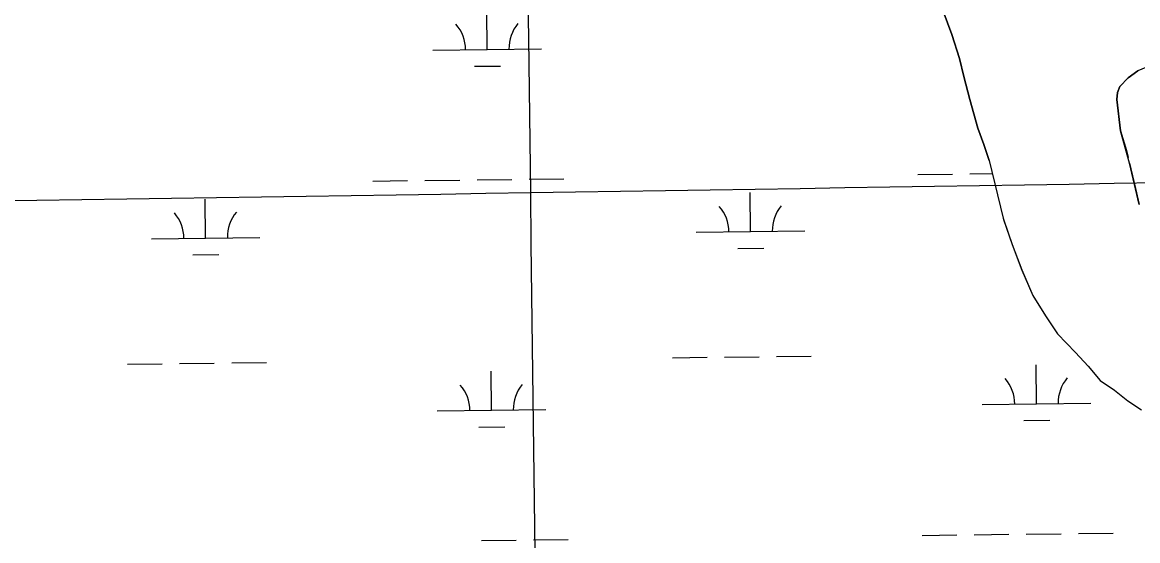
# Model space of a CAD drawing. Extents: x 3694830 to 3732949, y 415201 to 440970.
# Drawn here: x 3724906 to 3725933, y 432730 to 433208 of the extents above; entities that cross this region are included whole.
import ezdxf

# ---------------------------------------------------------------- set-up
doc = ezdxf.new("R2010")
doc.units = 0
for name, color, linetype in [('V-GRID-MAJR', 7, 'Continuous'), ('V-TOPO-SHOR', 7, 'Continuous'), ('V-WETL-SWMP', 7, 'Continuous')]:
    doc.layers.add(name, color=color, linetype=linetype)

msp = doc.modelspace()

# ---------------------------------------------------------------- linework, layer by layer
at = {"layer": 'V-GRID-MAJR'}
for points in [[(3725521.948, 420931.967), (3725447.9250000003, 426990.407), (3725373.878, 433050.776), (3725299.8310000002, 439111.152), (3725299.808, 439113.075)], [(3698914.333, 432737.11), (3704206.2600000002, 432798.304), (3709498.1780000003, 432860.268), (3714790.0870000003, 432923.001), (3720081.987, 432986.504), (3725373.878, 433050.776), (3730665.759, 433115.819), (3730665.7600000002, 433115.819)]]:
    msp.add_spline(points, degree=3, dxfattribs=at)
at = {"layer": 'V-TOPO-SHOR'}
for p, q in [((3725796.071, 433080.462), (3725809.024, 433027.194)), ((3725809.024, 433027.194), (3725809.336, 433026.27400000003)), ((3725809.336, 433026.27400000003), (3725809.3710000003, 433026.172)), ((3725809.3540000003, 433026.223), (3725809.3710000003, 433026.172)), ((3725809.3710000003, 433026.172), (3725809.473, 433025.871))]:
    msp.add_line(p, q, dxfattribs=at)
for points in [[(3725796.071, 433080.462), (3725791.281, 433094.995), (3725785.8000000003, 433110.222), (3725778.286, 433136.514), (3725772.828, 433157.961), (3725768.736, 433174.564), (3725761.9, 433196.707), (3725753.6750000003, 433218.164)], [(3726065.668, 433084.39400000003), (3726067.791, 433099.59500000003), (3726065.076, 433114.119), (3726061.662, 433126.57300000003), (3726054.098, 433138.351), (3726047.899, 433145.283), (3726040.315, 433150.838), (3726025.828, 433159.181), (3726015.469, 433162.673), (3726002.3540000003, 433167.555), (3725987.8540000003, 433172.444), (3725973.342, 433173.876), (3725956.054, 433171.858), (3725947.75, 433169.12200000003), (3725933.213, 433162.95), (3725924.2060000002, 433156.75800000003), (3725916.575, 433148.491), (3725914.4820000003, 433142.967), (3725913.769, 433136.749), (3725917.128, 433107.705), (3725922.598, 433089.713), (3725924.117207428, 433083.1591190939)], [(3725796.071, 433080.462), (3725809.024, 433027.194), (3725809.3540000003, 433026.223)], [(3725925.324, 433077.95300000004), (3725930.776, 433054.43200000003), (3725934.182, 433039.906)], [(3725809.3710000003, 433026.172), (3725817.239, 433002.972), (3725826.144, 432979.441), (3725836.435, 432955.903), (3725848.123, 432937.201), (3725859.127, 432920.575), (3725875.656, 432903.23600000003), (3725887.367, 432890.756), (3725898.383, 432877.583), (3725911.486, 432868.554), (3725923.895, 432858.836), (3725936.31, 432850.498)], [(3725809.473, 433025.871), (3725817.239, 433002.972), (3725826.144, 432979.441), (3725836.435, 432955.903), (3725848.123, 432937.201), (3725859.127, 432920.575), (3725875.656, 432903.23600000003), (3725887.367, 432890.756), (3725898.383, 432877.583), (3725911.486, 432868.554), (3725923.895, 432858.836), (3725936.31, 432850.498)]]:
    msp.add_lwpolyline(points, dxfattribs=at)
at = {"layer": 'V-WETL-SWMP'}
for p, q in [((3725333.902570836, 433182.7969129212), (3725333.47321902, 433218.7943524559)), ((3725753.675517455, 433218.1629232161), (3725761.8985167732, 433196.7069231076)), ((3725761.8985167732, 433196.7069231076), (3725768.736516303, 433174.56392303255)), ((3725283.9061305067, 433182.20059204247), (3725383.899011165, 433183.3932337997)), ((3725322.087462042, 433167.2238934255), (3725346.0857533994, 433167.5101274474)), ((3725768.736516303, 433174.56392303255), (3725772.827516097, 433157.95992299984)), ((3725772.8275160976, 433157.95992299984), (3725778.2855158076, 433136.51392295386)), ((3725778.2855158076, 433136.51392295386), (3725785.800515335, 433110.22092287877)), ((3725785.800515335, 433110.22092287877), (3725791.279514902, 433094.9949228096)), ((3725791.279514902, 433094.9949228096), (3725796.0695145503, 433080.4629227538)), ((3725796.0695145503, 433080.4629227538), (3725809.023513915, 433027.193922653)), ((3725324.491362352, 433062.6051227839), (3725356.4890841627, 433062.9867681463)), ((3725372.4879450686, 433063.1775908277), (3725404.485666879, 433063.5592361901)), ((3725730.3704643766, 433067.44615108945), (3725762.3681861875, 433067.82779645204)), ((3725778.3670470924, 433068.018619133), (3725799.0357812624, 433068.26514063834)), ((3725228.4981969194, 433061.46018669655), (3725260.4959187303, 433061.84183205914)), ((3725276.4947796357, 433062.0326547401), (3725308.492501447, 433062.41430010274)), ((3725074.522374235, 433008.8780669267), (3725074.09302242, 433044.87550646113)), ((3725576.3946416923, 433014.86403131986), (3725575.965289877, 433050.8614708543)), ((3725809.023513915, 433027.193922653), (3725809.335513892, 433026.2749226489)), ((3725809.335513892, 433026.2749226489), (3725809.472513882, 433025.86992264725)), ((3725809.472513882, 433025.86992264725), (3725817.2375132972, 433002.97292255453)), ((3725526.3982013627, 433014.2677104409), (3725626.391082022, 433015.4603521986)), ((3725024.5259339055, 433008.2817460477), (3725124.5188145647, 433009.47438780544)), ((3725817.2375132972, 433002.97292255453), (3725826.1435125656, 432979.4399224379)), ((3725062.707265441, 432993.30504743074), (3725086.705556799, 432993.5912814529)), ((3725564.579532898, 432999.2910118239), (3725588.577824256, 432999.57724584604)), ((3725826.1435125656, 432979.4399224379), (3725836.433511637, 432955.9029222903)), ((3725836.433511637, 432955.9029222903), (3725848.121510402, 432937.2009220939)), ((3725848.121510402, 432937.2009220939), (3725859.125509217, 432920.5739219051)), ((3725859.125509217, 432920.5739219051), (3725875.6565072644, 432903.23692159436)), ((3725504.3685606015, 432898.5647468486), (3725536.366282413, 432898.9463922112)), ((3725552.3651433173, 432899.13721489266), (3725584.3628651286, 432899.5188602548)), ((3725600.361726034, 432899.7096829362), (3725632.359447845, 432900.09132829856)), ((3725875.6565072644, 432903.23692159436), (3725887.3655058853, 432890.754921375)), ((3725002.4962931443, 432892.5787824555), (3725034.4940149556, 432892.96042781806)), ((3725050.49287586, 432893.1512504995), (3725082.4905976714, 432893.53289586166)), ((3725098.489458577, 432893.7237185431), (3725130.4871803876, 432894.10536390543)), ((3725839.7424664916, 432856.13153850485), (3725839.3131146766, 432892.1289780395)), ((3725887.3655058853, 432890.754921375), (3725898.38150462, 432877.5839211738)), ((3725337.870199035, 432850.14557411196), (3725337.4408472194, 432886.1430136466)), ((3725898.38150462, 432877.5839211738), (3725911.484502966, 432868.5539209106)), ((3725911.484502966, 432868.5539209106), (3725923.894501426, 432858.83492066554)), ((3725923.894501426, 432858.83492066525), (3725936.308499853, 432850.4979204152)), ((3725287.873758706, 432849.5492532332), (3725387.8666393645, 432850.74189499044)), ((3725789.7460261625, 432855.5352176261), (3725889.7389068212, 432856.72785938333)), ((3725827.9273576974, 432840.5585190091), (3725851.9256490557, 432840.84475303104)), ((3725326.0550902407, 432834.5725546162), (3725350.0533815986, 432834.85878863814)), ((3725734.338092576, 432734.79481228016), (3725766.3358143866, 432735.1764576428)), ((3725782.334675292, 432735.36728032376), (3725814.3323971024, 432735.74892568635)), ((3725830.3312580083, 432735.9397483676), (3725862.328979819, 432736.32139372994)), ((3725878.327840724, 432736.51221641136), (3725910.3255625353, 432736.8938617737)), ((3725328.458990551, 432729.95378397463), (3725360.456712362, 432730.33542933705)), ((3725376.455573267, 432730.52625201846), (3725408.453295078, 432730.9078973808))]:
    msp.add_line(p, q, dxfattribs=at)
msp.add_lwpolyline([(3725934.182, 433039.906), (3725925.324, 433077.954), (3725917.129, 433107.705), (3725913.77, 433136.749), (3725914.483, 433142.967), (3725916.575, 433148.49), (3725924.2060000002, 433156.759), (3725933.213, 433162.95)], dxfattribs=at)
for centre, radius, start, end in [((3725389.1359112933, 433183.9305326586), 35.246287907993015, 139.91152663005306, 181.4551849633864), ((3725278.6579049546, 433182.61283201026), 35.24628790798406, 359.91152952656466, 41.455187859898), ((3725019.2777083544, 433008.6939860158), 35.24628790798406, 359.91152952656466, 41.455187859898), ((3725129.755714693, 433010.0116866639), 35.246287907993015, 139.91152663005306, 181.4551849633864), ((3725521.1499758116, 433014.6799504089), 35.24628790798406, 359.91152952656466, 41.455187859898), ((3725631.6279821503, 433015.997651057), 35.246287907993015, 139.91152663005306, 181.4551849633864), ((3725784.4978006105, 432855.9474575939), 35.24628790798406, 359.91152952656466, 41.455187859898), ((3725894.9758069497, 432857.26515824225), 35.246287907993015, 139.91152663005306, 181.4551849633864), ((3725282.625533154, 432849.96149320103), 35.24628790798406, 359.91152952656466, 41.455187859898), ((3725393.1035394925, 432851.27919384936), 35.246287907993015, 139.91152663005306, 181.4551849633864)]:
    msp.add_arc(centre, radius, start, end, dxfattribs=at)

doc.saveas('drawing.dxf')
